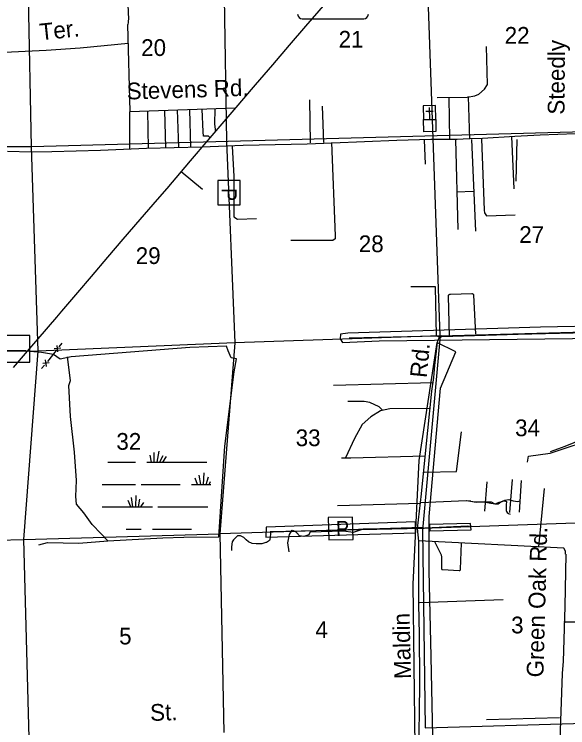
# Model space of a CAD drawing. Extents: x 2480962 to 2688785, y 277103 to 599240.
# Drawn here: x 2523441 to 2538319, y 395291 to 414470 of the extents above; entities that cross this region are included whole.
import ezdxf

# ---------------------------------------------------------------- set-up
doc = ezdxf.new("R2010")
doc.units = 0
for name, color, linetype in [('County Routes Highway Center Lines', 7, 'Continuous'), ('Culture', 7, 'Continuous'), ('Level 31', 7, 'Continuous'), ('Level 36', 7, 'Continuous'), ('Local Roads Improved', 7, 'Continuous'), ('Local Roads Paved', 7, 'Continuous'), ('Local Roads Related Cells', 7, 'Continuous'), ('Local Roads Related Text', 7, 'Continuous'), ('Local Roads Unimproved', 7, 'Continuous'), ('Roadshields State Highways', 7, 'Continuous'), ('Section Lines', 7, 'Continuous'), ('Section Numbers', 7, 'Continuous'), ('State Routes Highway Center Lines', 7, 'Continuous'), ('Swamps', 7, 'Continuous'), ('Township and Range lines', 7, 'Continuous'), ('Uninventoried Roads and Features', 7, 'Continuous')]:
    doc.layers.add(name, color=color, linetype=linetype)

msp = doc.modelspace()

# ---------------------------------------------------------------- linework, layer by layer
at = {"layer": 'County Routes Highway Center Lines'}
msp.add_lwpolyline([(2539001.374, 411269.42), (2537580.306, 411217.27), (2536893.674, 411182.504), (2536024.519, 411134.701), (2535672.511, 411117.318), (2535350.924, 411099.935), (2535142.327, 411104.28), (2534638.217, 411099.935), (2533721.259, 411078.206), (2531982.949, 411008.673), (2531313.7, 410978.253), (2529592.773, 410943.487), (2528484.601, 410900.029), (2526994, 410865.263), (2525755.455, 410808.768), (2524447.377, 410769.656), (2523895.463, 410760.964), (2523260.98, 410778.347)], dxfattribs=at)
at = {"layer": 'Culture'}
for p, q in [((2534762.166, 412018.695), (2534437.244, 412011.551)), ((2534437.244, 412011.551), (2534445.488, 411636.641)), ((2534607.948, 411640.213), (2534600.801, 411965.283)), ((2534770.409, 411643.786), (2534762.166, 412018.695)), ((2534503.027, 411862.961), (2534703.121, 411867.36)), ((2534445.488, 411636.641), (2534770.409, 411643.786))]:
    msp.add_line(p, q, dxfattribs=at)
msp.add_lwpolyline([(2534445.488, 411636.641), (2534770.409, 411643.786), (2534777.553, 411318.864), (2534452.632, 411311.72)], close=True, dxfattribs=at)
at = {"layer": 'Level 31'}
for points in [[(2553276.524, 406124.216), (2553244.635, 406490.944), (2550597.819, 406490.944), (2545894.141, 406267.718), (2539420.604, 406092.327), (2537586.967, 406060.438), (2532404.949, 405900.991), (2532213.613, 405869.101), (2532197.668, 405741.544), (2532261.447, 405645.876), (2533250.016, 405693.71), (2538447.979, 405757.489), (2542035.53, 405869.101), (2545224.465, 405869.101), (2547329.161, 405964.769), (2549720.862, 406140.161), (2550725.377, 406203.94), (2552495.235, 406156.106)], [(2510751.352, 405117.676), (2523857.098, 405117.676), (2523857.098, 405837.626), (2510751.352, 405837.626)], [(2535310.603, 405391.273), (2534799.005, 405647.072), (2534312.987, 402475.165), (2534159.508, 399149.778), (2534210.667, 394775.615), (2534261.827, 393752.419), (2534722.265, 393752.419), (2534645.526, 397205.705), (2534594.366, 399507.896), (2534594.366, 400965.951), (2534901.325, 404419.237)], [(2530213.656, 400683.386), (2530205.336, 400417.131), (2534224.12, 400533.618), (2534224.12, 400824.834)], [(2535723.837, 400609.836), (2535706.179, 400777.579), (2534602.606, 400751.093), (2534611.435, 400583.35)]]:
    msp.add_lwpolyline(points, close=True, dxfattribs=at)
at = {"layer": 'Local Roads Improved'}
for p, q in [((2526084.257, 425536.521), (2526507.79, 414341.257)), ((2526487.097, 414186.723), (2526544.422, 411852.463)), ((2525216.087, 413559.112), (2524299.075, 413493.425)), ((2526500.151, 413686.075), (2525216.087, 413559.112)), ((2524299.075, 413493.425), (2522433.007, 413410.805)), ((2526544.422, 411852.463), (2529390.767, 411952.995)), ((2526551.351, 410843.951), (2526544.642, 411843.479)), ((2534455.43, 411091.165), (2534486.336, 410442.141)), ((2535142.87, 405827.72), (2535110.561, 406891.233)), ((2535163.745, 406947.527), (2535736.576, 406962.664)), ((2535788.29, 406914.56), (2535836.46, 405866.613)), ((2518501.097, 405470.183), (2523762.386, 405432.509)), ((2534735.035, 400300.835), (2534898.489, 399972.972)), ((2535438.464, 399554.218), (2535458.979, 400256.692)), ((2534923.361, 399884.631), (2534925.166, 399571.439)), ((2534954.421, 399540.626), (2535396.217, 399515.148)), ((2534332.286, 398661.513), (2536585.565, 398736.917)), ((2538211.252, 398135.687), (2539623.108, 398145.1)), ((2538220.664, 398126.275), (2539641.933, 398145.1)), ((2538093.962, 395554.189), (2536136.491, 395500.996))]:
    msp.add_line(p, q, dxfattribs=at)
for points in [[(2526507.79, 414341.257), (2526507.093, 414293.292), (2526501.385, 414245.663), (2526490.731, 414198.891), (2526487.097, 414186.723)], [(2536000.725, 411122.07), (2536070.263, 409205.905), (2536077.99, 409136.367), (2536132.075, 409051.375), (2536904.722, 409074.555)], [(2536806.705, 411182.518), (2536868.466, 409777.629)], [(2536948.392, 411101.891), (2536924.378, 409982.118)], [(2535110.561, 406891.233), (2535110.686, 406896.952), (2535111.409, 406902.627), (2535112.721, 406908.196), (2535114.608, 406913.596), (2535117.049, 406918.77), (2535120.018, 406923.66), (2535123.481, 406928.213), (2535127.402, 406932.379), (2535131.736, 406936.112), (2535136.437, 406939.373), (2535141.453, 406942.123), (2535146.729, 406944.335), (2535152.207, 406945.982), (2535157.827, 406947.048), (2535163.528, 406947.521), (2535163.745, 406947.527)], [(2535736.576, 406962.664), (2535741.853, 406962.527), (2535747.087, 406961.839), (2535752.221, 406960.608), (2535757.198, 406958.847), (2535761.964, 406956.575), (2535766.466, 406953.817), (2535770.655, 406950.605), (2535774.485, 406946.971), (2535777.915, 406942.958), (2535780.906, 406938.607), (2535783.426, 406933.968), (2535785.447, 406929.091), (2535786.948, 406924.03), (2535787.911, 406918.839), (2535788.29, 406914.56)], [(2535713.481, 401383.833), (2535803.634, 401367.445), (2535924.868, 401359.624), (2536006.994, 401367.445), (2536073.477, 401367.445), (2536253.226, 401326.668), (2536315.709, 401316.033), (2536362.238, 401309.386), (2536376.862, 401313.374), (2536412.756, 401326.668), (2536479.227, 401350.598), (2536555.005, 401373.198), (2536594.887, 401387.822), (2536649.393, 401382.504), (2536670.664, 401370.539), (2536666.676, 401278.809), (2536666.676, 401187.079), (2536664.017, 401147.196), (2536665.347, 401128.585), (2536674.652, 401099.337), (2536686.617, 401075.408), (2536722.512, 401046.16), (2536767.712, 401027.548)], [(2534898.489, 399972.972), (2534907.016, 399957.013), (2534913.828, 399940.251), (2534918.853, 399922.869), (2534922.031, 399905.057), (2534923.331, 399887.011), (2534923.361, 399884.631)], [(2538272.065, 399952.276), (2538243.828, 398549.832), (2538196.766, 397072.089), (2538187.354, 396968.552), (2538168.529, 396752.068), (2538057.439, 393690.172)], [(2534925.166, 399571.439), (2534925.355, 399568.195), (2534925.881, 399564.988), (2534926.74, 399561.855), (2534927.923, 399558.828), (2534929.415, 399555.941), (2534931.2, 399553.226), (2534933.26, 399550.713), (2534935.571, 399548.429), (2534938.108, 399546.398), (2534940.843, 399544.644), (2534943.746, 399543.186), (2534946.787, 399542.039), (2534949.93, 399541.216), (2534953.142, 399540.726), (2534954.421, 399540.626)], [(2535396.217, 399515.148), (2535400.399, 399515.126), (2535404.56, 399515.541), (2535408.655, 399516.389), (2535412.639, 399517.66), (2535416.469, 399519.341), (2535420.102, 399521.413), (2535423.498, 399523.854), (2535426.621, 399526.637), (2535429.435, 399529.73), (2535431.911, 399533.1), (2535434.022, 399536.711), (2535435.743, 399540.523), (2535437.056, 399544.493), (2535437.947, 399548.579), (2535438.406, 399552.736), (2535438.464, 399554.218)]]:
    msp.add_lwpolyline(points, dxfattribs=at)
msp.add_arc((2534933.693, 405779.186), 43.321, 90.8213977, 174.3765838, dxfattribs=at)
at = {"layer": 'Local Roads Paved'}
for p, q in [((2531381.526, 412173.219), (2531393.689, 411017.715)), ((2535119.907, 412219.23), (2535143.086, 411114.344)), ((2535638.645, 412258.362), (2535675.135, 411115.021)), ((2531758.891, 411021.626), (2531727.985, 411995.162)), ((2527018.339, 411872.687), (2527043.162, 410867.37)), ((2527511.554, 410890.79), (2527489.903, 411886.31)), ((2527862.848, 410894.136), (2527832.737, 411901.178)), ((2528187.376, 410900.827), (2528160.611, 411901.178)), ((2535370.988, 408682.996), (2535309.969, 411105.304)), ((2535730.017, 411103.977), (2535840.546, 408639.179)), ((2527931.168, 410247.282), (2528501.113, 409766.099)), ((2535332.112, 409700.258), (2535785.281, 409711.311)), ((2537542.973, 400149.936), (2537693.571, 401721.803)), ((2534360.684, 401320.791), (2532132.637, 401256.521)), ((2534285.702, 400645.95), (2535678.232, 400720.932)), ((2534286.291, 400658.204), (2535632.261, 400714.678))]:
    msp.add_line(p, q, dxfattribs=at)
for points in [[(2534812.625, 412231.374), (2535619.488, 412242.427), (2535818.44, 412275.586), (2535928.969, 412319.797), (2536083.71, 412452.432), (2536161.08, 412585.067), (2536138.974, 413601.934)], [(2528699.261, 411158.442), (2528659.114, 411188.553), (2528528.633, 411188.553), (2528515.25, 411308.997), (2528495.176, 411921.252)], [(2528829.742, 411924.598), (2528826.396, 411516.428), (2528839.779, 411382.601), (2528843.125, 411349.145), (2528856.507, 411342.454)], [(2531972.029, 411026.607), (2532071.505, 408517.598), (2532071.505, 408429.174), (2532005.187, 408384.963), (2530877.791, 408384.963)], [(2529297.225, 410927.131), (2529341.437, 410109.216), (2529341.437, 409180.772), (2529341.437, 409026.031), (2529440.913, 408959.714), (2529954.005, 408981.257)], [(2534790.52, 405831.741), (2534768.414, 407147.037), (2534105.239, 407147.037)], [(2534441.043, 392628.553), (2534369.534, 394245.738), (2534325.529, 395076.332), (2534325.529, 395279.856), (2534336.531, 395620.894), (2534342.031, 396578.004), (2534336.531, 397788.142), (2534320.029, 398624.237), (2534314.528, 399713.361), (2534320.029, 400301.928), (2534281.524, 400648.468), (2534391.537, 401578.074), (2534507.05, 402755.208), (2534666.568, 404333.888), (2534721.575, 404702.43), (2534743.577, 405026.967), (2534815.085, 405643.037), (2534831.587, 405720.046), (2534864.591, 405769.552), (2534930.598, 405808.056), (2536982.332, 405868.563), (2538830.543, 405912.568)], [(2534867.89, 405787.53), (2534801.573, 405820.688), (2532447.304, 405765.424)], [(2533343.067, 403827.345), (2533246.661, 403913.039), (2533000.29, 404030.868), (2532850.325, 404063.004), (2532411.143, 404063.004)], [(2534596.343, 403870.192), (2533535.878, 403859.48), (2533289.508, 403805.921), (2533021.714, 403645.245), (2532796.766, 403441.721), (2532582.531, 403066.809), (2532343.397, 402545.748)], [(2534457.177, 402162.875), (2535324.743, 402177.733), (2535463.996, 403248.909)], [(2532239.755, 402541.933), (2532486.125, 402541.933), (2534483.765, 402596.266)], [(2534365.647, 401343.826), (2535585.89, 401398.509), (2535714.432, 401387.797)], [(2538258.314, 399952.276), (2538258.314, 400036.987), (2538211.252, 400121.699), (2534314.528, 400319.358)]]:
    msp.add_lwpolyline(points, dxfattribs=at)
at = {"layer": 'Local Roads Related Cells'}
for p, q in [((2529517.575, 410001.003), (2528914.372, 410000.987)), ((2528914.372, 410000.987), (2528914.391, 409347.785)), ((2529517.594, 409347.801), (2529517.575, 410001.003)), ((2528914.391, 409347.785), (2529517.594, 409347.801)), ((2532535.293, 400955.441), (2531882.213, 400942.779)), ((2531882.213, 400942.779), (2531893.907, 400339.688)), ((2532546.987, 400352.351), (2532535.293, 400955.441)), ((2531893.907, 400339.688), (2532546.987, 400352.351))]:
    msp.add_line(p, q, dxfattribs=at)
at = {"layer": 'Local Roads Unimproved'}
msp.add_line((2534693.814, 404558.493), (2532024.335, 404494.68), dxfattribs=at)
for points in [[(2539857.983, 403170.84), (2539346.824, 403158.296), (2539020.685, 403148.888), (2538923.471, 403130.073), (2538239.834, 402850.973), (2537850.976, 402709.856)], [(2534405.694, 400650.678), (2530338.217, 400561.126)], [(2530334.549, 400505.732), (2530338.217, 400571.076), (2530309.331, 400341.435), (2530298.983, 400320.721), (2530220.185, 400273.307), (2530205.849, 400268.938), (2530092.019, 400237.866), (2529947.143, 400237.862), (2529838.975, 400243.27), (2529740.178, 400289.639), (2529678.089, 400341.419), (2529615.998, 400403.556), (2529522.864, 400444.978), (2529440.078, 400444.976), (2529336.597, 400341.41), (2529295.204, 400289.628), (2529284.857, 400154.995), (2529284.858, 400051.431)]]:
    msp.add_lwpolyline(points, dxfattribs=at)
at = {"layer": 'Roadshields State Highways'}
msp.add_line((2531183.913, 414344.777), (2532833.913, 414344.777), dxfattribs=at)
for centre, start, end in [((2531183.913, 414469.777), 180, 270), ((2532833.913, 414469.777), 270, 0)]:
    msp.add_arc(centre, 125, start, end, dxfattribs=at)
at = {"layer": 'Section Lines'}
for p, q in [((2534893.943, 405823.437), (2534327.977, 421699.204)), ((2523903.596, 410909.355), (2523792.897, 416206.349)), ((2529059.638, 416347.036), (2529146.44, 411056.719)), ((2539961.186, 411339.264), (2523901.822, 410909.308)), ((2529146.654, 411050.713), (2529368.548, 405634.573)), ((2523901.822, 410909.308), (2518214.002, 410880.178)), ((2524081.613, 405409.387), (2523901.822, 410909.308)), ((2534895.174, 405823.077), (2540185.242, 405967.943)), ((2529372.627, 405634.747), (2524081.614, 405409.387)), ((2529368.548, 405634.573), (2528962.677, 400507.556)), ((2534893.943, 405823.437), (2529372.627, 405634.747)), ((2534893.943, 405823.437), (2534417.29, 400600.811)), ((2518280.668, 405463.434), (2524081.614, 405409.387)), ((2523698.298, 400348.915), (2524081.614, 405409.387)), ((2528962.677, 400507.556), (2529071.567, 395160.692)), ((2534417.29, 400600.811), (2534487.11, 395291.07)), ((2523840.757, 395018.791), (2523698.298, 400348.915)), ((2534487.11, 395291.07), (2539723.268, 395440.467))]:
    msp.add_line(p, q, dxfattribs=at)
at = {"layer": 'State Routes Highway Center Lines'}
msp.add_lwpolyline([(2531990.464, 414986.907), (2531265.586, 414145.846), (2530832.847, 413637.337), (2530381.587, 413110.305), (2529918.541, 412569.804), (2529344.363, 411901.333), (2529022.756, 411524.16), (2528645.583, 411083.003), (2528169.066, 410530.714), (2527539.323, 409788.156), (2527280.017, 409486.755), (2526816.97, 408951.304), (2526360.658, 408420.905), (2525949.81, 407939.337), (2525508.653, 407422.408), (2525138.215, 406991.354), (2524712.212, 406492.947), (2524572.456, 406331.302), (2524072.366, 405747.021), (2523787.803, 405410.26), (2523408.946, 404974.154)], dxfattribs=at)
at = {"layer": 'Swamps'}
for p, q in [((2527086.685, 402613.983), (2527123.896, 402427.934)), ((2527195.425, 402686.481), (2527195.428, 402427.914)), ((2527328.33, 402722.73), (2527269.392, 402428.021)), ((2527437.071, 402601.909), (2527343.065, 402427.318)), ((2527521.647, 402577.746), (2527422.328, 402428.762)), ((2525954.483, 402427.883), (2526404.483, 402427.894)), ((2526404.483, 402427.894), (2526704.482, 402427.902)), ((2528369.922, 401828.104), (2528304.449, 401999.971)), ((2528454.996, 401828.017), (2528408.741, 402082.402)), ((2528525.995, 401827.969), (2528543.232, 402144.049)), ((2528602.681, 401828.149), (2528660.914, 402031.973)), ((2525804.489, 401827.869), (2526404.489, 401827.884)), ((2526404.489, 401827.884), (2526704.488, 401827.891)), ((2526854.488, 401827.895), (2527904.487, 401827.921)), ((2526632.497, 401227.943), (2526593.103, 401481.181)), ((2526710.659, 401227.9), (2526716.386, 401531.619)), ((2526777.757, 401227.693), (2526820.642, 401433.548)), ((2525804.496, 401227.858), (2526404.495, 401227.873)), ((2526404.495, 401227.873), (2527154.494, 401227.892)), ((2526570.175, 401228.864), (2526504.104, 401401.661)), ((2526839.953, 401227.386), (2526923.731, 401341.09)), ((2527154.5, 400627.882), (2528204.499, 400627.908))]:
    msp.add_line(p, q, dxfattribs=at)
for points in [[(2527004.482, 402427.909), (2528621.57, 402427.949)], [(2528204.487, 401827.929), (2528729.483, 401827.942)], [(2528679.277, 401828.073), (2528715.129, 401907.749)], [(2527304.494, 401227.896), (2528642.762, 401227.929)], [(2526447.578, 400627.864), (2526854.501, 400627.874)]]:
    msp.add_lwpolyline(points, dxfattribs=at)
at = {"layer": 'Township and Range lines'}
for p, q in [((2534410.666, 400675.553), (2528962.746, 400507.558)), ((2534415.296, 400659.715), (2539593.42, 400834.999)), ((2523698.298, 400348.915), (2528962.746, 400507.558)), ((2513063.047, 400055.423), (2523698.298, 400348.915))]:
    msp.add_line(p, q, dxfattribs=at)
at = {"layer": 'Uninventoried Roads and Features'}
for p, q in [((2524692.246, 405492.133), (2524516.634, 405471.865)), ((2524614.574, 405394.193), (2524594.306, 405569.804)), ((2524720.947, 405628.909), (2524643.276, 405530.969)), ((2524565.604, 405433.029), (2524332.59, 405139.209)), ((2524381.56, 405100.374), (2524205.949, 405080.105)), ((2524303.889, 405002.434), (2524283.62, 405178.045)), ((2524254.919, 405041.269), (2524177.248, 404943.329)), ((2536142.061, 401896.712), (2536077.284, 401114.983)), ((2536764.679, 401077.767), (2536830.615, 401963.802)), ((2537069.049, 401940.683), (2537017.72, 401087.834))]:
    msp.add_line(p, q, dxfattribs=at)
for points in [[(2524104.786, 400207.352), (2524331.302, 400270.837), (2525172.836, 400254.781), (2525958.359, 400310.732), (2527433.488, 400393.247), (2527995.559, 400416.683), (2528942.771, 400426.391), (2529105.813, 402859.644), (2529349.796, 404856.534), (2529414.256, 405203.772), (2529270.307, 405236.932), (2529188.252, 405418.369), (2529142.332, 405548.554), (2528161.038, 405510.977), (2524967.374, 405262.74), (2524673.174, 405199.527), (2524495.903, 405324.561), (2524171.593, 405378.403), (2523857.697, 405403.533)], [(2525944.532, 400321.979), (2525781.166, 400507.216), (2525534.987, 400754.147), (2525310.242, 401069.19), (2525116.738, 401298.102), (2525092.051, 401504.118), (2525117.641, 401933.439), (2525059.147, 402696.699), (2524951.099, 403655.711), (2524908.042, 404494.66), (2524951.111, 404623.165), (2524876.452, 405264.373)], [(2537238.163, 402427.59), (2537262.988, 402588.475), (2537846.642, 402674.235), (2539145.497, 403103.869), (2540161.019, 403176.916)], [(2535602.082, 401394.918), (2535879.564, 401357.308), (2536049.463, 401367.267), (2536264.157, 401364.806), (2536362.278, 401309.281), (2536449.335, 401307.554), (2536521.313, 401365.319), (2536632.438, 401404.733), (2536734.252, 401430.402), (2536853.179, 401392.767), (2536979.435, 401370.758), (2537038.837, 401391.525)], [(2531395.08, 400556.038), (2532281.837, 400585.505), (2532557.387, 400547.847), (2532827.646, 400639.439), (2534273.361, 400663.301)], [(2530828.899, 400020.773), (2530795.581, 400261.337), (2530840.06, 400484.498), (2530908.551, 400602.039), (2531014.001, 400562.142)], [(2531395.08, 400556.038), (2531360.369, 400477.945), (2531224.373, 400428.265), (2531109.762, 400448.627), (2531034.277, 400525.949), (2531014.001, 400562.142)]]:
    msp.add_lwpolyline(points, dxfattribs=at)

# ---------------------------------------------------------------- texts
at = {"layer": 'Level 36'}
msp.add_text('21', height=450, rotation=0.0292583, dxfattribs=at).set_placement((2532159.842, 413572.968))
at = {"layer": 'Local Roads Related Text'}
for s, height, rotation, p in [('Ter.', 450, 6.0255528, (2524147.796, 413766.796)), ('Steedly', 450, 89.6236806, (2538231.615, 411770.24)), ('P', 400, 270.0016, (2529017.633, 409801.582)), ('Rd.', 450, 84.3631917, (2534525.464, 404683.883)), ('P', 400.001, 1.110775, (2532091.275, 400446.791)), ('Maldin', 450, 91.3005611, (2534107.424, 396605.948)), ('St.', 450, 1.8817111, (2527099.372, 395472.149))]:
    msp.add_text(s, height=height, rotation=rotation, dxfattribs=at).set_placement(p)
at = {"layer": 'Section Numbers'}
for s, rotation, p in [('22', 0.0292583, (2536624.381, 413677.548)), ('20', 0.0292583, (2526852.396, 413348.286)), ('27', 0.0293056, (2537015.153, 408323.27)), ('28', 0.0293056, (2532702.431, 408074.926)), ('29', 0.0293056, (2526706.132, 407756.045)), ('34', 0.02935, (2536903.657, 403126.872)), ('32', 0.02935, (2526186.006, 402762.852)), ('33', 0.02935, (2531006.143, 402860.009)), ('3', 0.0670306, (2536798.248, 397826.829)), ('5', 0.0670306, (2526260.363, 397529.434)), ('4', 0.0670306, (2531536.258, 397701.963))]:
    msp.add_text(s, height=450, rotation=rotation, dxfattribs=at).set_placement(p)
at = {"layer": 'Uninventoried Roads and Features'}
for s, rotation, p in [('Stevens Rd.', 1.7370722, (2526469.091, 412177.135)), ('Green Oak Rd.', 88.4856139, (2537663.372, 396639.516))]:
    msp.add_text(s, height=450, rotation=rotation, dxfattribs=at).set_placement(p)

doc.saveas('drawing.dxf')
